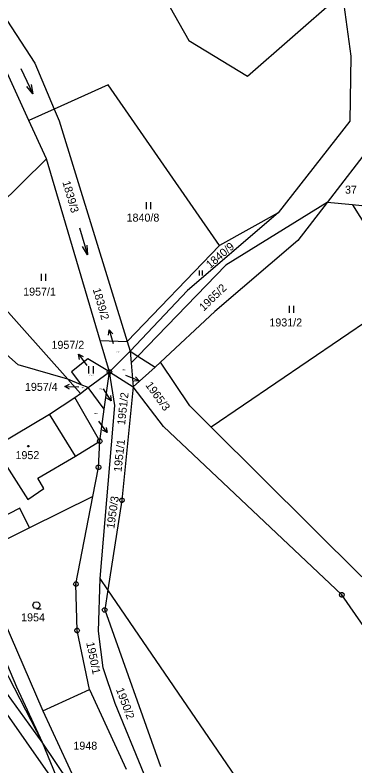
# Model space of a CAD drawing. Extents: x -609861 to -605046, y -1120287 to -1116307.
# Drawn here: x -607926.6 to -607854.5, y -1117909.1 to -1117749.8 of the extents above; entities that cross this region are included whole.
import ezdxf

# ---------------------------------------------------------------- set-up
doc = ezdxf.new("R2010")
doc.units = 0
for name, color, linetype in [('Vrstva 1', 7, 'Continuous'), ('Vrstva 2', 7, 'Continuous'), ('Vrstva 3', 7, 'Continuous'), ('Vrstva 4', 7, 'Continuous'), ('Vrstva 5', 7, 'Continuous'), ('Vrstva 7', 7, 'Continuous'), ('Vrstva 8', 7, 'Continuous')]:
    doc.layers.add(name, color=color, linetype=linetype)

msp = doc.modelspace()

# ---------------------------------------------------------------- linework, layer by layer
at = {"layer": 'Vrstva 1'}
for p, q in [((-607940.33, -1117732.47), (-607922.47, -1117760)), ((-607900.9, -1117735.52), (-607889.74, -1117755.19)), ((-607877.29, -1117762.74), (-607857.19, -1117745.13)), ((-607857.19, -1117745.13), (-607855.4, -1117758.53)), ((-607889.74, -1117755.19), (-607877.29, -1117762.74)), ((-607855.4, -1117758.53), (-607855.55, -1117772.29)), ((-607922.47, -1117760), (-607918.34, -1117769.74)), ((-607923.7, -1117772.15), (-607928.32, -1117762.02)), ((-607906.87, -1117764.57), (-607918.34, -1117769.74)), ((-607883.27, -1117798.74), (-607906.87, -1117764.57)), ((-607918.34, -1117769.74), (-607923.7, -1117772.15)), ((-607918.34, -1117769.74), (-607917.29, -1117772.21)), ((-607919.98, -1117780.29), (-607923.7, -1117772.15)), ((-607917.29, -1117772.21), (-607902.82, -1117819.13)), ((-607855.55, -1117772.29), (-607870.8, -1117791.79)), ((-607849.56, -1117775.47), (-607860.4, -1117789.56)), ((-607935.5, -1117795.6), (-607919.98, -1117780.29)), ((-607908.58, -1117818.9), (-607919.98, -1117780.29)), ((-607860.4, -1117789.56), (-607881.87, -1117802.93)), ((-607860.4, -1117789.56), (-607866.62, -1117797.64)), ((-607855.03, -1117790.1), (-607860.4, -1117789.56)), ((-607851.66, -1117790.44), (-607855.03, -1117790.1)), ((-607855.03, -1117790.1), (-607843.24, -1117808.82)), ((-607870.8, -1117791.79), (-607890.01, -1117808.3)), ((-607870.8, -1117791.79), (-607883.27, -1117798.74)), ((-607866.62, -1117797.64), (-607884.21, -1117812.73)), ((-607883.27, -1117798.74), (-607902.82, -1117819.13)), ((-607881.87, -1117802.93), (-607900.57, -1117822.23)), ((-607890.01, -1117808.3), (-607902.19, -1117821.18)), ((-607843.24, -1117808.82), (-607885, -1117837.3)), ((-607925.97, -1117824.09), (-607941.46, -1117810.5)), ((-607884.21, -1117812.73), (-607895.79, -1117823.54)), ((-607908.58, -1117818.9), (-607902.82, -1117819.13)), ((-607906.61, -1117825.58), (-607908.58, -1117818.9)), ((-607902.82, -1117819.13), (-607902.19, -1117821.18)), ((-607902.19, -1117821.18), (-607906.61, -1117825.58)), ((-607902.19, -1117821.18), (-607901.97, -1117823.68)), ((-607900.57, -1117822.23), (-607901.97, -1117823.68)), ((-607915.42, -1117827.14), (-607925.97, -1117824.09)), ((-607911.22, -1117822.78), (-607914.64, -1117825.55)), ((-607906.61, -1117825.58), (-607911.22, -1117822.78)), ((-607901.97, -1117823.68), (-607901.55, -1117828.77)), ((-607895.79, -1117823.54), (-607896.93, -1117824.58)), ((-607889.57, -1117832.75), (-607895.79, -1117823.54)), ((-607914.64, -1117825.55), (-607912.62, -1117828.29)), ((-607911.11, -1117828.91), (-607906.61, -1117825.58)), ((-607907.71, -1117833.5), (-607906.61, -1117825.58)), ((-607905.49, -1117832.74), (-607906.61, -1117825.58)), ((-607906.61, -1117825.58), (-607901.55, -1117828.77)), ((-607896.93, -1117824.58), (-607901.55, -1117828.77)), ((-607912.62, -1117828.29), (-607915.42, -1117827.14)), ((-607915.42, -1117827.14), (-607912.76, -1117830.13)), ((-607911.11, -1117828.91), (-607912.62, -1117828.29)), ((-607911.79, -1117829.41), (-607911.11, -1117828.91)), ((-607907.71, -1117833.5), (-607911.11, -1117828.91)), ((-607901.55, -1117828.77), (-607903.95, -1117852.84)), ((-607895.14, -1117837.19), (-607901.55, -1117828.77)), ((-607913.92, -1117830.99), (-607912.76, -1117830.13)), ((-607912.76, -1117830.13), (-607911.79, -1117829.41)), ((-607919.34, -1117834.57), (-607913.92, -1117830.99)), ((-607908.66, -1117840.3), (-607913.92, -1117830.99)), ((-607908.66, -1117840.3), (-607907.71, -1117833.5)), ((-607908.58, -1117869.47), (-607905.49, -1117832.74)), ((-607885, -1117837.3), (-607889.57, -1117832.75)), ((-607931.31, -1117841.64), (-607919.34, -1117834.57)), ((-607857.28, -1117872.93), (-607895.14, -1117837.19)), ((-607853.05, -1117869.12), (-607885, -1117837.3)), ((-607908.92, -1117845.85), (-607908.66, -1117840.3)), ((-607910.12, -1117852.04), (-607908.92, -1117845.85)), ((-607910.12, -1117852.04), (-607923.54, -1117858.68)), ((-607913.71, -1117870.65), (-607910.12, -1117852.04)), ((-607903.95, -1117852.84), (-607906.94, -1117871.87)), ((-607925.6, -1117854.54), (-607933.73, -1117858.57)), ((-607923.54, -1117858.68), (-607925.6, -1117854.54)), ((-607923.54, -1117858.68), (-607931.66, -1117862.72)), ((-607938.37, -1117864), (-607926.36, -1117892.5)), ((-607935.1, -1117864.43), (-607920.71, -1117897.56)), ((-607908.92, -1117880.67), (-607908.58, -1117869.47)), ((-607906.94, -1117871.87), (-607908.58, -1117869.47)), ((-607913.47, -1117880.52), (-607913.71, -1117870.65)), ((-607906.94, -1117871.87), (-607907.61, -1117876.14)), ((-607852.62, -1117951.35), (-607906.94, -1117871.87)), ((-607851.47, -1117881.26), (-607857.28, -1117872.93)), ((-607935.72, -1117875.51), (-607920.85, -1117904.23)), ((-607907.61, -1117876.14), (-607895.77, -1117909.4)), ((-607910.82, -1117893.02), (-607913.47, -1117880.52)), ((-607907.93, -1117888.46), (-607908.92, -1117880.67)), ((-607905.36, -1117896.01), (-607907.93, -1117888.46)), ((-607926.36, -1117892.5), (-607920.85, -1117904.23)), ((-607920.85, -1117904.23), (-607928.23, -1117894.05)), ((-607920.71, -1117897.56), (-607910.82, -1117893.02)), ((-607910.82, -1117893.02), (-607903.04, -1117909.95)), ((-607899.23, -1117911.05), (-607905.36, -1117896.01)), ((-607920.71, -1117897.56), (-607912.93, -1117914.5)), ((-607920.85, -1117904.23), (-607916.12, -1117915.81)), ((-607913.59, -1117915.1), (-607920.85, -1117904.23))]:
    msp.add_line(p, q, dxfattribs=at)
at = {"layer": 'Vrstva 3'}
for p, q in [((-607925.41, -1117761.102), (-607922.83, -1117766.518)), ((-607898.81, -1117789.49), (-607898.81, -1117790.99)), ((-607897.81, -1117790.99), (-607897.81, -1117789.49)), ((-607912.988, -1117794.972), (-607911.292, -1117800.728)), ((-607921.12, -1117804.73), (-607921.12, -1117806.23)), ((-607920.12, -1117806.23), (-607920.12, -1117804.73)), ((-607887.54, -1117804.02), (-607887.54, -1117805.07)), ((-607886.84, -1117805.07), (-607886.84, -1117804.02)), ((-607868.45, -1117811.54), (-607868.45, -1117813.04)), ((-607867.45, -1117813.04), (-607867.45, -1117811.54)), ((-607911.02, -1117824.39), (-607911.02, -1117825.89)), ((-607910.02, -1117825.89), (-607910.02, -1117824.39))]:
    msp.add_line(p, q, dxfattribs=at)
for points in [[(-607923.239, -1117764.498), (-607922.83, -1117766.518), (-607924.141, -1117764.928)], [(-607911.378, -1117798.668), (-607911.292, -1117800.728), (-607912.337, -1117798.951)], [(-607922.1, -1117875.86), (-607922.48, -1117875.76), (-607922.75, -1117875.49), (-607922.85, -1117875.12), (-607922.75, -1117874.75), (-607922.48, -1117874.48), (-607922.11, -1117874.38), (-607921.74, -1117874.48), (-607921.47, -1117874.75), (-607921.37, -1117875.13), (-607921.47, -1117875.51), (-607921.74, -1117875.78), (-607922.12, -1117875.88), (-607921.12, -1117875.88)]]:
    msp.add_lwpolyline(points, dxfattribs=at)
at = {"layer": 'Vrstva 4'}
for p, q in [((-608006.69, -1117786.53), (-607916.12, -1117915.81)), ((-607933.4, -1117807), (-607915.42, -1117827.14)), ((-607902.19, -1117821.18), (-607900.57, -1117822.23)), ((-607900.57, -1117822.23), (-607896.93, -1117824.58)), ((-607913.84, -1117843.49), (-607919.34, -1117834.57)), ((-607913.84, -1117843.49), (-607908.66, -1117840.3)), ((-607921.83, -1117848.17), (-607913.84, -1117843.49)), ((-607928.35, -1117845.64), (-607923.91, -1117852.65)), ((-607920.5, -1117850.37), (-607921.83, -1117848.17)), ((-607923.91, -1117852.65), (-607920.5, -1117850.37))]:
    msp.add_line(p, q, dxfattribs=at)
at = {"layer": 'Vrstva 5'}
msp.add_lwpolyline([(-607923.72, -1117841.2), (-607923.63, -1117841.35), (-607923.72, -1117841.5), (-607923.9, -1117841.5), (-607923.99, -1117841.35), (-607923.9, -1117841.2)], close=True, dxfattribs=at)
at = {"layer": 'Vrstva 7'}
for p, q in [((-607906.63, -1117816.654), (-607905.81, -1117819.54)), ((-607913.202, -1117821.835), (-607911.37, -1117824.21)), ((-607900.319, -1117827.445), (-607903.1, -1117826.32)), ((-607916.068, -1117828.673), (-607913.07, -1117828.78)), ((-607906.253, -1117831.707), (-607907.87, -1117829.18)), ((-607907.106, -1117838.474), (-607908.86, -1117836.04))]:
    msp.add_line(p, q, dxfattribs=at)
for points in [[(-607906.838, -1117817.753), (-607906.63, -1117816.654), (-607905.876, -1117817.48)], [(-607912.987, -1117822.932), (-607913.202, -1117821.835), (-607912.196, -1117822.321)], [(-607901.058, -1117826.606), (-607900.319, -1117827.445), (-607901.433, -1117827.533)], [(-607915.087, -1117829.208), (-607916.068, -1117828.673), (-607915.051, -1117828.209)], [(-607906.371, -1117830.595), (-607906.253, -1117831.707), (-607907.213, -1117831.134)], [(-607907.285, -1117837.37), (-607907.106, -1117838.474), (-607908.096, -1117837.955)]]:
    msp.add_lwpolyline(points, dxfattribs=at)
at = {"layer": 'Vrstva 8'}
for p, q in [((-607906.73, -1117825.58), (-607906.49, -1117825.58)), ((-607908.78, -1117840.3), (-607908.54, -1117840.3)), ((-607909.04, -1117845.85), (-607908.8, -1117845.85)), ((-607904.07, -1117852.84), (-607903.83, -1117852.84)), ((-607913.83, -1117870.65), (-607913.59, -1117870.65)), ((-607857.4, -1117872.93), (-607857.16, -1117872.93)), ((-607907.73, -1117876.14), (-607907.49, -1117876.14)), ((-607913.59, -1117880.52), (-607913.35, -1117880.52))]:
    msp.add_line(p, q, dxfattribs=at)
for points in [[(-607906.46, -1117825.1), (-607906.21, -1117825.28), (-607906.11, -1117825.57), (-607906.21, -1117825.86), (-607906.46, -1117826.04), (-607906.77, -1117826.04), (-607907.02, -1117825.86), (-607907.12, -1117825.57), (-607907.02, -1117825.28), (-607906.77, -1117825.1)], [(-607908.51, -1117839.82), (-607908.26, -1117840), (-607908.16, -1117840.29), (-607908.26, -1117840.58), (-607908.51, -1117840.76), (-607908.82, -1117840.76), (-607909.07, -1117840.58), (-607909.17, -1117840.29), (-607909.07, -1117840), (-607908.82, -1117839.82)], [(-607908.77, -1117845.37), (-607908.52, -1117845.55), (-607908.42, -1117845.84), (-607908.52, -1117846.13), (-607908.77, -1117846.31), (-607909.08, -1117846.31), (-607909.33, -1117846.13), (-607909.43, -1117845.84), (-607909.33, -1117845.55), (-607909.08, -1117845.37)], [(-607903.8, -1117852.36), (-607903.55, -1117852.54), (-607903.45, -1117852.83), (-607903.55, -1117853.12), (-607903.8, -1117853.3), (-607904.11, -1117853.3), (-607904.36, -1117853.12), (-607904.46, -1117852.83), (-607904.36, -1117852.54), (-607904.11, -1117852.36)], [(-607913.56, -1117870.17), (-607913.31, -1117870.35), (-607913.21, -1117870.64), (-607913.31, -1117870.93), (-607913.56, -1117871.11), (-607913.87, -1117871.11), (-607914.12, -1117870.93), (-607914.22, -1117870.64), (-607914.12, -1117870.35), (-607913.87, -1117870.17)], [(-607857.13, -1117872.45), (-607856.88, -1117872.63), (-607856.78, -1117872.92), (-607856.88, -1117873.21), (-607857.13, -1117873.39), (-607857.44, -1117873.39), (-607857.69, -1117873.21), (-607857.79, -1117872.92), (-607857.69, -1117872.63), (-607857.44, -1117872.45)], [(-607907.46, -1117875.66), (-607907.21, -1117875.84), (-607907.11, -1117876.13), (-607907.21, -1117876.42), (-607907.46, -1117876.6), (-607907.77, -1117876.6), (-607908.02, -1117876.42), (-607908.12, -1117876.13), (-607908.02, -1117875.84), (-607907.77, -1117875.66)], [(-607913.32, -1117880.04), (-607913.07, -1117880.22), (-607912.97, -1117880.51), (-607913.07, -1117880.8), (-607913.32, -1117880.98), (-607913.63, -1117880.98), (-607913.88, -1117880.8), (-607913.98, -1117880.51), (-607913.88, -1117880.22), (-607913.63, -1117880.04)]]:
    msp.add_lwpolyline(points, close=True, dxfattribs=at)

# ---------------------------------------------------------------- texts
at = {"layer": 'Vrstva 2'}
for s, rotation, p in [('1839/3', 286.19242, (-607916.61, -1117785.257)), ('1840/9', 40.50812, (-607885.221, -1117803.705)), ('1965/2', 44.11775, (-607886.588, -1117812.767)), ('1950/3', 81.87567, (-607905.585, -1117858.971)), ('1950/1', 281.72335, (-607911.54, -1117883.115)), ('1950/2', 290.71879, (-607905.251, -1117893.027))]:
    msp.add_text(s, height=1.7, rotation=rotation, dxfattribs=at).set_placement(p)
for s, height, p in [('1840/8', 1.7, (-607902.967, -1117793.65)), ('1957/1', 1.7, (-607924.917, -1117809.38)), ('1931/2', 1.7, (-607872.657, -1117815.92)), ('1839/2', 0.2, (-607905.344, -1117821.44)), ('1965/3', 0.2, (-607903.974, -1117825.24)), ('1957/2', 0.2, (-607910.874, -1117826.34)), ('1957/4', 0.2, (-607912.664, -1117829.08)), ('1951/2', 0.2, (-607908.714, -1117829.26)), ('1951/1', 0.2, (-607909.914, -1117834.5)), ('1952', 1.7, (-607926.547, -1117844.1)), ('1954', 1.7, (-607925.347, -1117878.56)), ('1948', 1.7, (-607914.256, -1117905.82))]:
    msp.add_text(s, height=height, dxfattribs=at).set_placement(p)
at = {"layer": 'Vrstva 7'}
for s, rotation, p in [('1839/2', 286.19242, (-607910.175, -1117808.025)), ('1965/3', 306.01676, (-607899.057, -1117828.407)), ('1951/2', 83.70913, (-607903.297, -1117836.926)), ('1951/1', 83.70913, (-607904.047, -1117846.896))]:
    msp.add_text(s, height=1.7, rotation=rotation, dxfattribs=at).set_placement(p)
for s, p in [('1957/2', (-607918.908, -1117820.67)), ('1957/4', (-607924.54, -1117829.6))]:
    msp.add_text(s, height=1.7, dxfattribs=at).set_placement(p)
at = {"layer": 'Vrstva 8'}
msp.add_text('37', height=1.7, dxfattribs=at).set_placement((-607856.613, -1117787.71))

doc.saveas('drawing.dxf')
